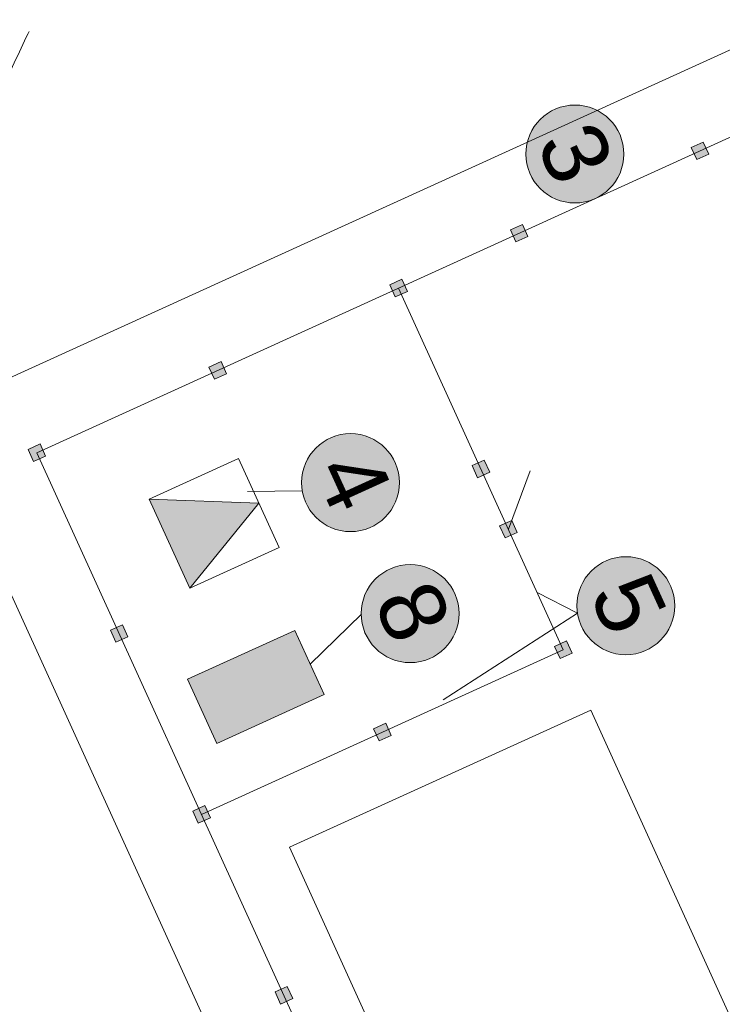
# Model space of a CAD drawing. Header units: millimetres. Extents: x 918404 to 1362154, y 4120617 to 4364104.
# Tile 371 of 649: x 1116698 to 1118819, y 4276162 to 4279135. Entities that reach past the tile are written whole.
import ezdxf

# ---------------------------------------------------------------- set-up
doc = ezdxf.new("R2010")
doc.units = ezdxf.units.MM
doc.header["$MEASUREMENT"] = 0
doc.linetypes.add('Штриховая', pattern=[564.444447, 282.222223, -282.222223])
doc.layers.add('+(газон)', color=7, linetype='Continuous')
for name, color, linetype, lineweight in [('+(газон)_Ном._пера__7', 7, 'Continuous', 18), ('0_Ном._пера__1_Ном._пера__1', 1, 'Continuous', 18), ('0_Ном._пера__1_Ном._пера__5', 5, 'Continuous', 18), ('0_Ном._пера__1_Ном._пера__7', 7, 'Continuous', 18), ('0_Ном._пера__255_Ном._пера__255', 255, 'Continuous', 18), ('0_Ном._пера__7_Ном._пера__5', 5, 'Continuous', 18), ('0_Ном._пера__7_Ном._пера__7', 7, 'Continuous', 18), ('Fills_Pen_No__7_Ном._пера__1', 1, 'Continuous', 18), ('Зоп. К._Ном._пера__1', 1, 'Continuous', 18)]:
    doc.layers.add(name, color=color, linetype=linetype, lineweight=lineweight)
doc.styles.add('СГЕНЕРИР_СТИЛЬ_2', font='arial.ttf')

# ---------------------------------------------------------------- blocks, each defined once
blk = doc.blocks.new('Колонна_63', base_point=(1118173.3, 4277596.5))
at = {"layer": '+(газон)', "linetype": 'Continuous', "lineweight": 0, "true_color": 0x000000}
blk.add_hatch(color=18, dxfattribs=at).paths.add_polyline_path([(1118163.4, 4277570), (1118199.8, 4277586.6), (1118183.2, 4277623), (1118146.8, 4277606.4)])
at = {"layer": '+(газон)_Ном._пера__7', "linetype": 'Continuous', "flags": 128}
blk.add_lwpolyline([(1118163.4, 4277570), (1118199.8, 4277586.6), (1118183.2, 4277623), (1118146.8, 4277606.4)], close=True, dxfattribs=at)
blk = doc.blocks.new('Колонна_64', base_point=(1117793, 4276983.8))
at = {"layer": '+(газон)', "linetype": 'Continuous', "lineweight": 0, "true_color": 0x000000}
blk.add_hatch(color=18, dxfattribs=at).paths.add_polyline_path([(1117766.5, 4276993.7), (1117783.1, 4276957.3), (1117819.5, 4276973.9), (1117802.9, 4277010.3)])
at = {"layer": '+(газон)_Ном._пера__7', "linetype": 'Continuous', "flags": 128}
blk.add_lwpolyline([(1117766.5, 4276993.7), (1117783.1, 4276957.3), (1117819.5, 4276973.9), (1117802.9, 4277010.3)], close=True, dxfattribs=at)
blk = doc.blocks.new('Колонна_65', base_point=(1118339.1, 4277232.4))
at = {"layer": '+(газон)', "linetype": 'Continuous', "lineweight": 0, "true_color": 0x000000}
blk.add_hatch(color=18, dxfattribs=at).paths.add_polyline_path([(1118312.6, 4277242.4), (1118329.2, 4277206), (1118365.6, 4277222.5), (1118349, 4277258.9)])
at = {"layer": '+(газон)_Ном._пера__7', "linetype": 'Continuous', "flags": 128}
blk.add_lwpolyline([(1118312.6, 4277242.4), (1118329.2, 4277206), (1118365.6, 4277222.5), (1118349, 4277258.9)], close=True, dxfattribs=at)
blk = doc.blocks.new('Колонна_66', base_point=(1118205.9, 4278490.3))
at = {"layer": '+(газон)', "linetype": 'Continuous', "lineweight": 0, "true_color": 0x000000}
blk.add_hatch(color=18, dxfattribs=at).paths.add_polyline_path([(1118215.8, 4278516.8), (1118179.4, 4278500.2), (1118195.9, 4278463.8), (1118232.4, 4278480.4)])
at = {"layer": '+(газон)_Ном._пера__7', "linetype": 'Continuous', "flags": 128}
blk.add_lwpolyline([(1118215.8, 4278516.8), (1118179.4, 4278500.2), (1118195.9, 4278463.8), (1118232.4, 4278480.4)], close=True, dxfattribs=at)
blk = doc.blocks.new('Колонна_67', base_point=(1118751.9, 4278738.9))
at = {"layer": '+(газон)', "linetype": 'Continuous', "lineweight": 0, "true_color": 0x000000}
blk.add_hatch(color=18, dxfattribs=at).paths.add_polyline_path([(1118761.8, 4278765.4), (1118725.4, 4278748.9), (1118742, 4278712.5), (1118778.4, 4278729)])
at = {"layer": '+(газон)_Ном._пера__7', "linetype": 'Continuous', "flags": 128}
blk.add_lwpolyline([(1118761.8, 4278765.4), (1118725.4, 4278748.9), (1118742, 4278712.5), (1118778.4, 4278729)], close=True, dxfattribs=at)
blk = doc.blocks.new('Колонна_90', base_point=(1117495.6, 4276189.1))
at = {"layer": '+(газон)', "linetype": 'Continuous', "lineweight": 0, "true_color": 0x000000}
blk.add_hatch(color=18, dxfattribs=at).paths.add_polyline_path([(1117505.5, 4276215.6), (1117469.1, 4276199), (1117485.6, 4276162.6), (1117522.1, 4276179.2)])
at = {"layer": '+(газон)_Ном._пера__7', "linetype": 'Continuous', "flags": 128}
blk.add_lwpolyline([(1117505.5, 4276215.6), (1117469.1, 4276199), (1117485.6, 4276162.6), (1117522.1, 4276179.2)], close=True, dxfattribs=at)
blk = doc.blocks.new('Колонна_91', base_point=(1117246.9, 4276735.2))
at = {"layer": '+(газон)', "linetype": 'Continuous', "lineweight": 0, "true_color": 0x000000}
blk.add_hatch(color=18, dxfattribs=at).paths.add_polyline_path([(1117256.9, 4276761.7), (1117220.4, 4276745.1), (1117237, 4276708.7), (1117273.4, 4276725.3)])
at = {"layer": '+(газон)_Ном._пера__7', "linetype": 'Continuous', "flags": 128}
blk.add_lwpolyline([(1117256.9, 4276761.7), (1117220.4, 4276745.1), (1117237, 4276708.7), (1117273.4, 4276725.3)], close=True, dxfattribs=at)
blk = doc.blocks.new('Колонна_92', base_point=(1116998.3, 4277281.3))
at = {"layer": '+(газон)', "linetype": 'Continuous', "lineweight": 0, "true_color": 0x000000}
blk.add_hatch(color=18, dxfattribs=at).paths.add_polyline_path([(1117008.2, 4277307.8), (1116971.8, 4277291.2), (1116988.4, 4277254.8), (1117024.8, 4277271.3)])
at = {"layer": '+(газон)_Ном._пера__7', "linetype": 'Continuous', "flags": 128}
blk.add_lwpolyline([(1117008.2, 4277307.8), (1116971.8, 4277291.2), (1116988.4, 4277254.8), (1117024.8, 4277271.3)], close=True, dxfattribs=at)
blk = doc.blocks.new('Колонна_93', base_point=(1116749.7, 4277827.3))
at = {"layer": '+(газон)', "linetype": 'Continuous', "lineweight": 0, "true_color": 0x000000}
blk.add_hatch(color=18, dxfattribs=at).paths.add_polyline_path([(1116759.6, 4277853.8), (1116723.2, 4277837.2), (1116739.8, 4277800.8), (1116776.2, 4277817.4)])
at = {"layer": '+(газон)_Ном._пера__7', "linetype": 'Continuous', "flags": 128}
blk.add_lwpolyline([(1116759.6, 4277853.8), (1116723.2, 4277837.2), (1116739.8, 4277800.8), (1116776.2, 4277817.4)], close=True, dxfattribs=at)
blk = doc.blocks.new('Колонна_94', base_point=(1117295.8, 4278076))
at = {"layer": '+(газон)', "linetype": 'Continuous', "lineweight": 0, "true_color": 0x000000}
blk.add_hatch(color=18, dxfattribs=at).paths.add_polyline_path([(1117305.7, 4278102.4), (1117269.3, 4278085.9), (1117285.8, 4278049.5), (1117322.2, 4278066)])
at = {"layer": '+(газон)_Ном._пера__7', "linetype": 'Continuous', "flags": 128}
blk.add_lwpolyline([(1117305.7, 4278102.4), (1117269.3, 4278085.9), (1117285.8, 4278049.5), (1117322.2, 4278066)], close=True, dxfattribs=at)
blk = doc.blocks.new('Колонна_95', base_point=(1117841.8, 4278324.6))
at = {"layer": '+(газон)', "linetype": 'Continuous', "lineweight": 0, "true_color": 0x000000}
blk.add_hatch(color=18, dxfattribs=at).paths.add_polyline_path([(1117851.7, 4278351.1), (1117815.3, 4278334.5), (1117831.9, 4278298.1), (1117868.3, 4278314.7)])
at = {"layer": '+(газон)_Ном._пера__7', "linetype": 'Continuous', "flags": 128}
blk.add_lwpolyline([(1117851.7, 4278351.1), (1117815.3, 4278334.5), (1117831.9, 4278298.1), (1117868.3, 4278314.7)], close=True, dxfattribs=at)
blk = doc.blocks.new('Колонна_100', base_point=(1118090.4, 4277778.5))
at = {"layer": '+(газон)', "linetype": 'Continuous', "lineweight": 0, "true_color": 0x000000}
blk.add_hatch(color=18, dxfattribs=at).paths.add_polyline_path([(1118064, 4277788.4), (1118080.5, 4277752), (1118116.9, 4277768.6), (1118100.4, 4277805)])
at = {"layer": '+(газон)_Ном._пера__7', "linetype": 'Continuous', "flags": 128}
blk.add_lwpolyline([(1118064, 4277788.4), (1118080.5, 4277752), (1118116.9, 4277768.6), (1118100.4, 4277805)], close=True, dxfattribs=at)

msp = doc.modelspace()

# ---------------------------------------------------------------- hatches: boundary and pattern name
at = {"layer": '0_Ном._пера__255_Ном._пера__255', "linetype": 'Continuous'}
for points in [[(1118508.6, 4278790.7, 1), (1118239.4, 4278668.1, 1)], [(1117831.2, 4277798.3, -1), (1117562, 4277675.7, -1)], [(1118589.2, 4277230.8, -1), (1118466.7, 4277500.1, -1)], [(1118011.2, 4277402.8, -1), (1117742, 4277280.3, -1)]]:
    msp.add_hatch(color=256, dxfattribs=at).paths.add_polyline_path(points)
at = {"layer": 'Зоп. К._Ном._пера__1', "linetype": 'Continuous', "lineweight": 18}
for points in [[(1117211.7, 4277418.2), (1117089.1, 4277687.4), (1117419.7, 4277675.4)], [(1117616.6, 4277097.1), (1117292.6, 4276949.6), (1117204.4, 4277143.4), (1117528.4, 4277290.9)]]:
    msp.add_hatch(color=14, dxfattribs=at).paths.add_polyline_path(points)

# ---------------------------------------------------------------- linework, layer by layer
at = {"layer": '0_Ном._пера__1_Ном._пера__1', "linetype": 'Continuous'}
for p, q in [((1118260.5, 4277405), (1118381.8, 4277342.5)), ((1118381.8, 4277342.5), (1117976.7, 4277080.9))]:
    msp.add_line(p, q, dxfattribs=at)
at = {"layer": '0_Ном._пера__1_Ном._пера__5', "linetype": 'Continuous'}
for centre in [(1118374, 4278729.4), (1117696.6, 4277737), (1118527.9, 4277365.4)]:
    msp.add_circle(centre, 147.9, dxfattribs=at)
at = {"layer": '0_Ном._пера__1_Ном._пера__7', "linetype": 'Continuous'}
for p, q in [((1117550.8, 4277712.2), (1117385.3, 4277709.8)), ((1117729.6, 4277340.3), (1117574.8, 4277188.9))]:
    msp.add_line(p, q, dxfattribs=at)
at = {"layer": '0_Ном._пера__1_Ном._пера__7', "linetype": 'Continuous', "flags": 128}
msp.add_lwpolyline([(1117616.6, 4277097.1), (1117292.6, 4276949.6), (1117204.4, 4277143.4), (1117528.4, 4277290.9)], close=True, dxfattribs=at)
at = {"layer": '0_Ном._пера__7_Ном._пера__5', "linetype": 'Continuous'}
msp.add_circle((1117876.6, 4277341.5), 147.9, dxfattribs=at)
at = {"layer": '0_Ном._пера__7_Ном._пера__7', "linetype": 'Continuous'}
for p, q in [((1120509.1, 4279802.7), (1116424.1, 4277942.8)), ((1120390.1, 4279484.8), (1116749.7, 4277827.3)), ((1116424.1, 4277942.8), (1118241.6, 4273951.1)), ((1116749.7, 4277827.3), (1118324.3, 4274368.9)), ((1117511.9, 4276636.1), (1118421.9, 4277050.4)), ((1118421.9, 4277050.4), (1118919.2, 4275958.3)), ((1118009.1, 4275544), (1117511.9, 4276636.1))]:
    msp.add_line(p, q, dxfattribs=at)
at = {"layer": '0_Ном._пера__7_Ном._пера__7', "linetype": 'Continuous', "flags": 128}
for points in [[(1118339.1, 4277232.4), (1117841.8, 4278324.6)], [(1118173.3, 4277596.5), (1118239.2, 4277772.5)], [(1117211.7, 4277418.2), (1117419.7, 4277675.4), (1117089.1, 4277687.4)], [(1117793, 4276983.8), (1118339.1, 4277232.4)], [(1117246.9, 4276735.2), (1117793, 4276983.8)]]:
    msp.add_lwpolyline(points, dxfattribs=at)
msp.add_lwpolyline([(1117211.7, 4277418.2), (1117481, 4277540.8), (1117358.4, 4277810), (1117089.1, 4277687.4)], close=True, dxfattribs=at)
at = {"layer": 'Fills_Pen_No__7_Ном._пера__1', "linetype": 'Штриховая'}
for centre, radius in [((1120327.4, 4277242.8), 6000), ((1120318.1, 4277336.9), 4000)]:
    msp.add_circle(centre, radius, dxfattribs=at)

# ---------------------------------------------------------------- block references
at = {"layer": '+(газон)'}
for name, p in [('Колонна_67', (1118751.9, 4278738.9)), ('Колонна_66', (1118205.9, 4278490.3)), ('Колонна_95', (1117841.8, 4278324.6)), ('Колонна_94', (1117295.8, 4278076)), ('Колонна_93', (1116749.7, 4277827.3)), ('Колонна_100', (1118090.4, 4277778.5)), ('Колонна_63', (1118173.3, 4277596.5)), ('Колонна_92', (1116998.3, 4277281.3)), ('Колонна_65', (1118339.1, 4277232.4)), ('Колонна_64', (1117793, 4276983.8)), ('Колонна_91', (1117246.9, 4276735.2)), ('Колонна_90', (1117495.6, 4276189.1))]:
    msp.add_blockref(name, p, dxfattribs=at)

# ---------------------------------------------------------------- texts
at = {"layer": '0_Ном._пера__7_Ном._пера__5', "linetype": 'Continuous', "char_height": 197.22, "attachment_point": 9, "rotation": 294.4798, "style": 'СГЕНЕРИР_СТИЛЬ_2'}
for s, insert in [('{3}', (1118316.1, 4278620.8)), ('{4}', (1117648.1, 4277632.7)), ('{5}', (1118476.5, 4277259.8)), ('{8}', (1117825.1, 4277235.8))]:
    msp.add_mtext(s, dxfattribs=dict(at, insert=insert))

doc.saveas('drawing.dxf')
